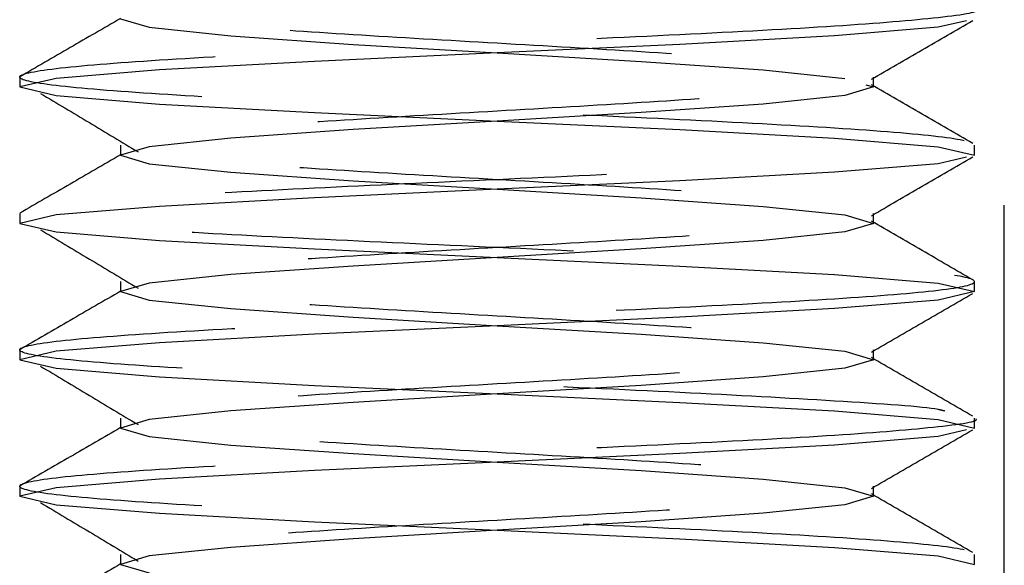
# Model space of a CAD drawing. Header units: inches. Extents: x 1907 to 2452, y -210 to -54.
# Tile 717 of 1056: x 2144.599 to 2144.857, y -176.876 to -176.733. Entities that reach past the tile are written whole.
import ezdxf

# ---------------------------------------------------------------- set-up
doc = ezdxf.new("R2010")
doc.units = ezdxf.units.IN
doc.header["$LTSCALE"] = 0.5
doc.header["$MEASUREMENT"] = 0
doc.linetypes.add('HIDDEN', pattern=[0.22499999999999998, 0.15, -0.075])
doc.layers.add('SID-M-H', color=4, linetype='HIDDEN')

msp = doc.modelspace()

# ---------------------------------------------------------------- linework, layer by layer
at = {"layer": 'SID-M-H'}
for p, q in [((2144.856872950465, -177.081832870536), (2144.856872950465, -176.211832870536)), ((2144.625479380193, -176.7330084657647), (2144.632983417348, -176.7352406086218)), ((2144.632983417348, -176.7352406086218), (2144.654353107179, -176.7374727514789)), ((2144.839545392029, -176.7352406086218), (2144.812448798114, -176.7374727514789)), ((2144.846930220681, -176.7335081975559), (2144.839545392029, -176.7352406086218)), ((2144.654353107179, -176.7374727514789), (2144.686335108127, -176.7397048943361)), ((2144.812448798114, -176.7374727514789), (2144.771895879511, -176.7397048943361)), ((2144.686335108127, -176.7397048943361), (2144.724060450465, -176.7419370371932)), ((2144.771895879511, -176.7397048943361), (2144.724060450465, -176.7419370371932)), ((2144.724060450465, -176.7419370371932), (2144.676225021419, -176.7441691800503)), ((2144.724060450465, -176.7419370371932), (2144.761785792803, -176.7441691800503)), ((2144.676225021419, -176.7441691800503), (2144.635672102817, -176.7464013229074)), ((2144.761785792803, -176.7441691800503), (2144.793767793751, -176.7464013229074)), ((2144.599060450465, -176.748261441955), (2144.599060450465, -176.7508656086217)), ((2144.608575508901, -176.7486334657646), (2144.599060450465, -176.7508656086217)), ((2144.635672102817, -176.7464013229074), (2144.608575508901, -176.7486334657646)), ((2144.793767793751, -176.7464013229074), (2144.815137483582, -176.7486334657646)), ((2144.815137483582, -176.7486334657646), (2144.815137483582, -176.7486334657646)), ((2144.822641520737, -176.7508656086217), (2144.822641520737, -176.748261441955)), ((2144.599060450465, -176.7508656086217), (2144.608575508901, -176.7530977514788)), ((2144.822641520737, -176.7508656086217), (2144.815137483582, -176.7530977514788)), ((2144.820629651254, -176.7502671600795), (2144.822641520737, -176.7508656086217)), ((2144.608575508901, -176.7530977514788), (2144.635672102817, -176.7553298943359)), ((2144.815137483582, -176.7530977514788), (2144.793767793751, -176.7553298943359)), ((2144.635672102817, -176.7553298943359), (2144.676225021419, -176.7575620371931)), ((2144.793767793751, -176.7553298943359), (2144.761785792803, -176.7575620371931)), ((2144.676225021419, -176.7575620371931), (2144.724060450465, -176.7597941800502)), ((2144.761785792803, -176.7575620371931), (2144.724060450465, -176.7597941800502)), ((2144.724060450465, -176.7597941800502), (2144.686335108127, -176.7620263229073)), ((2144.724060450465, -176.7597941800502), (2144.771895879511, -176.7620263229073)), ((2144.686335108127, -176.7620263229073), (2144.654353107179, -176.7642584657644)), ((2144.771895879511, -176.7620263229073), (2144.812448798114, -176.7642584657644)), ((2144.625479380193, -176.766118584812), (2144.625479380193, -176.7687227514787)), ((2144.632983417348, -176.7664906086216), (2144.625479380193, -176.7687227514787)), ((2144.654353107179, -176.7642584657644), (2144.632983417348, -176.7664906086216)), ((2144.812448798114, -176.7642584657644), (2144.839545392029, -176.7664906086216)), ((2144.839545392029, -176.7664906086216), (2144.849060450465, -176.7687227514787)), ((2144.849060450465, -176.7687227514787), (2144.849060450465, -176.766118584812)), ((2144.625479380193, -176.7687227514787), (2144.632983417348, -176.7709548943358)), ((2144.846930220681, -176.7692224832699), (2144.839545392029, -176.7709548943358)), ((2144.849060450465, -176.7687227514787), (2144.849060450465, -176.7687227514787)), ((2144.632983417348, -176.7709548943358), (2144.654353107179, -176.7731870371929)), ((2144.839545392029, -176.7709548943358), (2144.812448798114, -176.7731870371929)), ((2144.654353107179, -176.7731870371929), (2144.686335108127, -176.7754191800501)), ((2144.812448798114, -176.7731870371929), (2144.771895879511, -176.7754191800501)), ((2144.686335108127, -176.7754191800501), (2144.724060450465, -176.7776513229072)), ((2144.771895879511, -176.7754191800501), (2144.724060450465, -176.7776513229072)), ((2144.724060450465, -176.7776513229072), (2144.67622502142, -176.7798834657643)), ((2144.724060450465, -176.7776513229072), (2144.761785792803, -176.7798834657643)), ((2144.635672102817, -176.7821156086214), (2144.608575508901, -176.7843477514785)), ((2144.67622502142, -176.7798834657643), (2144.635672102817, -176.7821156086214)), ((2144.761785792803, -176.7798834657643), (2144.793767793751, -176.7821156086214)), ((2144.793767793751, -176.7821156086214), (2144.815137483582, -176.7843477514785)), ((2144.599060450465, -176.783975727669), (2144.599060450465, -176.7865798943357)), ((2144.608575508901, -176.7843477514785), (2144.599060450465, -176.7865798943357)), ((2144.815137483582, -176.7843477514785), (2144.822641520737, -176.7865798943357)), ((2144.822641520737, -176.7865798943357), (2144.822641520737, -176.783975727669)), ((2144.599060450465, -176.7865798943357), (2144.608575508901, -176.7888120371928)), ((2144.822641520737, -176.7865798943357), (2144.815137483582, -176.7888120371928)), ((2144.608575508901, -176.7888120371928), (2144.635672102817, -176.7910441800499)), ((2144.815137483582, -176.7888120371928), (2144.793767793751, -176.7910441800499)), ((2144.635672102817, -176.7910441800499), (2144.67622502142, -176.793276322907)), ((2144.793767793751, -176.7910441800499), (2144.761785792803, -176.793276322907)), ((2144.67622502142, -176.793276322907), (2144.724060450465, -176.7955084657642)), ((2144.761785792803, -176.793276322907), (2144.724060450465, -176.7955084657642)), ((2144.724060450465, -176.7955084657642), (2144.686335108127, -176.7977406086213)), ((2144.724060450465, -176.7955084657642), (2144.771895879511, -176.7977406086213)), ((2144.654353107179, -176.7999727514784), (2144.632983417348, -176.8022048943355)), ((2144.686335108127, -176.7977406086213), (2144.654353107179, -176.7999727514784)), ((2144.771895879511, -176.7977406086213), (2144.812448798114, -176.7999727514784)), ((2144.812448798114, -176.7999727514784), (2144.839545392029, -176.8022048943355)), ((2144.625479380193, -176.801832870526), (2144.625479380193, -176.8044370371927)), ((2144.632983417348, -176.8022048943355), (2144.625479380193, -176.8044370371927)), ((2144.839545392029, -176.8022048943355), (2144.849060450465, -176.8044370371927)), ((2144.849060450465, -176.8044370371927), (2144.849060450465, -176.801832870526)), ((2144.625479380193, -176.8044370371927), (2144.632983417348, -176.8066691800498)), ((2144.849060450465, -176.8044370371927), (2144.839545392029, -176.8066691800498)), ((2144.632983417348, -176.8066691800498), (2144.654353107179, -176.8089013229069)), ((2144.839545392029, -176.8066691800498), (2144.812448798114, -176.8089013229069)), ((2144.654353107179, -176.8089013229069), (2144.686335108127, -176.811133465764)), ((2144.812448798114, -176.8089013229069), (2144.771895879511, -176.811133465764)), ((2144.686335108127, -176.811133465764), (2144.724060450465, -176.8133656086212)), ((2144.771895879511, -176.811133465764), (2144.724060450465, -176.8133656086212)), ((2144.67622502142, -176.8155977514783), (2144.635672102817, -176.8178298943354)), ((2144.724060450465, -176.8133656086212), (2144.67622502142, -176.8155977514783)), ((2144.724060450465, -176.8133656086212), (2144.761785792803, -176.8155977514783)), ((2144.761785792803, -176.8155977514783), (2144.793767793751, -176.8178298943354)), ((2144.635672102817, -176.8178298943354), (2144.608575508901, -176.8200620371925)), ((2144.793767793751, -176.8178298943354), (2144.815137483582, -176.8200620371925)), ((2144.599060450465, -176.819690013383), (2144.599060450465, -176.8222941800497)), ((2144.608575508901, -176.8200620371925), (2144.599060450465, -176.8222941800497)), ((2144.815137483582, -176.8200620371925), (2144.822641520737, -176.8222941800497)), ((2144.822641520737, -176.8222941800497), (2144.822641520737, -176.819690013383)), ((2144.599060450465, -176.8222941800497), (2144.608575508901, -176.8245263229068)), ((2144.822641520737, -176.8222941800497), (2144.815137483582, -176.8245263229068)), ((2144.608575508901, -176.8245263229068), (2144.635672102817, -176.8267584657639)), ((2144.815137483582, -176.8245263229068), (2144.793767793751, -176.8267584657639)), ((2144.635672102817, -176.8267584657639), (2144.676225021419, -176.8289906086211)), ((2144.793767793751, -176.8267584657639), (2144.761785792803, -176.828990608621)), ((2144.676225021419, -176.8289906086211), (2144.724060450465, -176.8312227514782)), ((2144.761785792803, -176.828990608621), (2144.724060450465, -176.8312227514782)), ((2144.686335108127, -176.8334548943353), (2144.654353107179, -176.8356870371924)), ((2144.724060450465, -176.8312227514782), (2144.686335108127, -176.8334548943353)), ((2144.724060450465, -176.8312227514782), (2144.771895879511, -176.8334548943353)), ((2144.771895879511, -176.8334548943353), (2144.812448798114, -176.8356870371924)), ((2144.654353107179, -176.8356870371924), (2144.632983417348, -176.8379191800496)), ((2144.812448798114, -176.8356870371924), (2144.839545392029, -176.8379191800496)), ((2144.625479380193, -176.83754715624), (2144.625479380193, -176.8401513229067)), ((2144.632983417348, -176.8379191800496), (2144.625479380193, -176.8401513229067)), ((2144.839545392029, -176.8379191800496), (2144.849060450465, -176.8401513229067)), ((2144.849060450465, -176.8401513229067), (2144.849060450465, -176.83754715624)), ((2144.625479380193, -176.8401513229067), (2144.632983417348, -176.8423834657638)), ((2144.846930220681, -176.8406510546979), (2144.839545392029, -176.8423834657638)), ((2144.849060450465, -176.8401513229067), (2144.849060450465, -176.8401513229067)), ((2144.632983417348, -176.8423834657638), (2144.654353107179, -176.8446156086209)), ((2144.839545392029, -176.8423834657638), (2144.812448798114, -176.8446156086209)), ((2144.654353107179, -176.8446156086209), (2144.686335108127, -176.8468477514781)), ((2144.812448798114, -176.8446156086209), (2144.771895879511, -176.8468477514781)), ((2144.724060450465, -176.8490798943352), (2144.676225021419, -176.8513120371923)), ((2144.686335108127, -176.8468477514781), (2144.724060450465, -176.8490798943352)), ((2144.771895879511, -176.8468477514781), (2144.724060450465, -176.8490798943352)), ((2144.724060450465, -176.8490798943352), (2144.761785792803, -176.8513120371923)), ((2144.676225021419, -176.8513120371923), (2144.635672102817, -176.8535441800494)), ((2144.761785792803, -176.8513120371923), (2144.793767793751, -176.8535441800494)), ((2144.635672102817, -176.8535441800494), (2144.608575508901, -176.8557763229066)), ((2144.793767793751, -176.8535441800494), (2144.815137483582, -176.8557763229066)), ((2144.599060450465, -176.855404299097), (2144.599060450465, -176.8580084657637)), ((2144.608575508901, -176.8557763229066), (2144.599060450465, -176.8580084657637)), ((2144.815137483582, -176.8557763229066), (2144.822641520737, -176.8580084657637)), ((2144.822641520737, -176.8580084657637), (2144.822641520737, -176.855404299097)), ((2144.599060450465, -176.8580084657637), (2144.608575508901, -176.8602406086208)), ((2144.822641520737, -176.8580084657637), (2144.815137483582, -176.8602406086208)), ((2144.608575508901, -176.8602406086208), (2144.635672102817, -176.8624727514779)), ((2144.815137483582, -176.8602406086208), (2144.793767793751, -176.8624727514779)), ((2144.635672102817, -176.8624727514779), (2144.676225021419, -176.8647048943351)), ((2144.793767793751, -176.8624727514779), (2144.761785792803, -176.8647048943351)), ((2144.676225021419, -176.8647048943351), (2144.724060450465, -176.8669370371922)), ((2144.724060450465, -176.8669370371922), (2144.686335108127, -176.8691691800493)), ((2144.761785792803, -176.8647048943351), (2144.724060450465, -176.8669370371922)), ((2144.724060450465, -176.8669370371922), (2144.771895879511, -176.8691691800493)), ((2144.686335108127, -176.8691691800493), (2144.654353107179, -176.8714013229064)), ((2144.771895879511, -176.8691691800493), (2144.812448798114, -176.8714013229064)), ((2144.654353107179, -176.8714013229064), (2144.632983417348, -176.8736334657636)), ((2144.812448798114, -176.8714013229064), (2144.839545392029, -176.8736334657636)), ((2144.625479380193, -176.873261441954), (2144.625479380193, -176.8758656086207)), ((2144.632983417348, -176.8736334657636), (2144.625479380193, -176.8758656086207)), ((2144.839545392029, -176.8736334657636), (2144.849060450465, -176.8758656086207)), ((2144.849060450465, -176.8758656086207), (2144.849060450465, -176.873261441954)), ((2144.625479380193, -176.8758656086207), (2144.632983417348, -176.8780977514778)), ((2144.849060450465, -176.8758656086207), (2144.849060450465, -176.8758656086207))]:
    msp.add_line(p, q, dxfattribs=at)
for points, knots in [([(2144.631336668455, -176.1964323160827), (2144.631801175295, -176.1965955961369), (2144.634382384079, -176.19750292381), (2144.653311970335, -176.1991542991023), (2144.685145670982, -176.2013864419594), (2144.7241159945, -176.2036185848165), (2144.762753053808, -176.2058507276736), (2144.795586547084, -176.2080828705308), (2144.81750752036, -176.2103150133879), (2144.825208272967, -176.212547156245), (2144.817508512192, -176.2147792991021), (2144.795582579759, -176.2170114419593), (2144.76276793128, -176.2192435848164), (2144.724060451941, -176.2214757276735), (2144.685352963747, -176.2237078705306), (2144.652538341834, -176.2259400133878), (2144.630612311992, -176.2281721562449), (2144.622912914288, -176.230404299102), (2144.630612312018, -176.2326364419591), (2144.652538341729, -176.2348685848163), (2144.685352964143, -176.2371007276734), (2144.724060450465, -176.2393328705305), (2144.762767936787, -176.2415650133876), (2144.795582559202, -176.2437971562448), (2144.81750858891, -176.2460292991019), (2144.82520798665, -176.248261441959), (2144.81750858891, -176.2504935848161), (2144.795582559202, -176.2527257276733), (2144.762767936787, -176.2549578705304), (2144.724060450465, -176.2571900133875), (2144.685352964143, -176.2594221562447), (2144.652538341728, -176.2616542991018), (2144.63061231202, -176.2638864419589), (2144.62291291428, -176.266118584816), (2144.63061231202, -176.2683507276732), (2144.652538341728, -176.2705828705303), (2144.685352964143, -176.2728150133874), (2144.724060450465, -176.2750471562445), (2144.762767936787, -176.2772792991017), (2144.795582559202, -176.2795114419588), (2144.81750858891, -176.2817435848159), (2144.82520798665, -176.283975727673), (2144.81750858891, -176.2862078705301), (2144.795582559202, -176.2884400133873), (2144.762767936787, -176.2906721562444), (2144.724060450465, -176.2929042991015), (2144.685352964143, -176.2951364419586), (2144.652538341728, -176.2973685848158), (2144.63061231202, -176.2996007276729), (2144.62291291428, -176.30183287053), (2144.63061231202, -176.3040650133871), (2144.652538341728, -176.3062971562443), (2144.685352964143, -176.3085292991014), (2144.724060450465, -176.3107614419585), (2144.762767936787, -176.3129935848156), (2144.795582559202, -176.3152257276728), (2144.81750858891, -176.3174578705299), (2144.82520798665, -176.319690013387), (2144.81750858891, -176.3219221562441), (2144.795582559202, -176.3241542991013), (2144.762767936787, -176.3263864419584), (2144.724060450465, -176.3286185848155), (2144.685352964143, -176.3308507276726), (2144.652538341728, -176.3330828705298), (2144.63061231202, -176.3353150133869), (2144.62291291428, -176.337547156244), (2144.63061231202, -176.3397792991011), (2144.652538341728, -176.3420114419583), (2144.685352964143, -176.3442435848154), (2144.724060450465, -176.3464757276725), (2144.762767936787, -176.3487078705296), (2144.795582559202, -176.3509400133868), (2144.81750858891, -176.3531721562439), (2144.82520798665, -176.355404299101), (2144.81750858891, -176.3576364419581), (2144.795582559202, -176.3598685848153), (2144.762767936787, -176.3621007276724), (2144.724060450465, -176.3643328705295), (2144.685352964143, -176.3665650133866), (2144.652538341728, -176.3687971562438), (2144.63061231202, -176.3710292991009), (2144.62291291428, -176.373261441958), (2144.63061231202, -176.3754935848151), (2144.652538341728, -176.3777257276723), (2144.685352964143, -176.3799578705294), (2144.724060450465, -176.3821900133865), (2144.762767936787, -176.3844221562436), (2144.795582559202, -176.3866542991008), (2144.81750858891, -176.3888864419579), (2144.82520798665, -176.391118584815), (2144.81750858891, -176.3933507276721), (2144.795582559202, -176.3955828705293), (2144.762767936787, -176.3978150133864), (2144.724060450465, -176.4000471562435), (2144.685352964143, -176.4022792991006), (2144.652538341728, -176.4045114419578), (2144.63061231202, -176.4067435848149), (2144.62291291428, -176.408975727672), (2144.63061231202, -176.4112078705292), (2144.652538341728, -176.4134400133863), (2144.685352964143, -176.4156721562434), (2144.724060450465, -176.4179042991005), (2144.762767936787, -176.4201364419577), (2144.795582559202, -176.4223685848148), (2144.81750858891, -176.4246007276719), (2144.82520798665, -176.426832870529), (2144.81750858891, -176.4290650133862), (2144.795582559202, -176.4312971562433), (2144.762767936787, -176.4335292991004), (2144.724060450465, -176.4357614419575), (2144.685352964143, -176.4379935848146), (2144.652538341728, -176.4402257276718), (2144.63061231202, -176.4424578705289), (2144.62291291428, -176.444690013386), (2144.63061231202, -176.4469221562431), (2144.652538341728, -176.4491542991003), (2144.685352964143, -176.4513864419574), (2144.724060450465, -176.4536185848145), (2144.762767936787, -176.4558507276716), (2144.795582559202, -176.4580828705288), (2144.81750858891, -176.4603150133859), (2144.82520798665, -176.462547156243), (2144.81750858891, -176.4647792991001), (2144.795582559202, -176.4670114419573), (2144.762767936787, -176.4692435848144), (2144.724060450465, -176.4714757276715), (2144.685352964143, -176.4737078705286), (2144.652538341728, -176.4759400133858), (2144.63061231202, -176.4781721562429), (2144.62291291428, -176.4804042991), (2144.63061231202, -176.4826364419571), (2144.652538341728, -176.4848685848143), (2144.685352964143, -176.4871007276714), (2144.724060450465, -176.4893328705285), (2144.762767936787, -176.4915650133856), (2144.795582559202, -176.4937971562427), (2144.81750858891, -176.4960292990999), (2144.82520798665, -176.498261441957), (2144.81750858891, -176.5004935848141), (2144.795582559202, -176.5027257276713), (2144.762767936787, -176.5049578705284), (2144.724060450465, -176.5071900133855), (2144.685352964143, -176.5094221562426), (2144.652538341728, -176.5116542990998), (2144.63061231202, -176.5138864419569), (2144.62291291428, -176.516118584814), (2144.63061231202, -176.5183507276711), (2144.652538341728, -176.5205828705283), (2144.685352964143, -176.5228150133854), (2144.724060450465, -176.5250471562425), (2144.762767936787, -176.5272792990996), (2144.795582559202, -176.5295114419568), (2144.81750858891, -176.5317435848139), (2144.82520798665, -176.533975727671), (2144.81750858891, -176.5362078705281), (2144.795582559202, -176.5384400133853), (2144.762767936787, -176.5406721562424), (2144.724060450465, -176.5429042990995), (2144.685352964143, -176.5451364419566), (2144.652538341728, -176.5473685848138), (2144.63061231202, -176.5496007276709), (2144.62291291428, -176.551832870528), (2144.63061231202, -176.5540650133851), (2144.652538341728, -176.5562971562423), (2144.685352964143, -176.5585292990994), (2144.724060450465, -176.5607614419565), (2144.762767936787, -176.5629935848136), (2144.795582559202, -176.5652257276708), (2144.81750858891, -176.5674578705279), (2144.82520798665, -176.569690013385), (2144.81750858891, -176.5719221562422), (2144.795582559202, -176.5741542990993), (2144.762767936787, -176.5763864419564), (2144.724060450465, -176.5786185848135), (2144.685352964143, -176.5808507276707), (2144.652538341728, -176.5830828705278), (2144.63061231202, -176.5853150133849), (2144.62291291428, -176.587547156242), (2144.63061231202, -176.5897792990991), (2144.652538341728, -176.5920114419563), (2144.685352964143, -176.5942435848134), (2144.724060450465, -176.5964757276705), (2144.762767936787, -176.5987078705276), (2144.795582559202, -176.6009400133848), (2144.81750858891, -176.6031721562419), (2144.82520798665, -176.605404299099), (2144.81750858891, -176.6076364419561), (2144.795582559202, -176.6098685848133), (2144.762767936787, -176.6121007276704), (2144.724060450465, -176.6143328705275), (2144.685352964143, -176.6165650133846), (2144.652538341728, -176.6187971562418), (2144.63061231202, -176.6210292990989), (2144.62291291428, -176.623261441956), (2144.63061231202, -176.6254935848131), (2144.652538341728, -176.6277257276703), (2144.685352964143, -176.6299578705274), (2144.724060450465, -176.6321900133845), (2144.762767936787, -176.6344221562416), (2144.795582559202, -176.6366542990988), (2144.81750858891, -176.6388864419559), (2144.82520798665, -176.641118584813), (2144.81750858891, -176.6433507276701), (2144.795582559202, -176.6455828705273), (2144.762767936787, -176.6478150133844), (2144.724060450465, -176.6500471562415), (2144.685352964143, -176.6522792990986), (2144.652538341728, -176.6545114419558), (2144.63061231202, -176.6567435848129), (2144.62291291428, -176.65897572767), (2144.63061231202, -176.6612078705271), (2144.652538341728, -176.6634400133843), (2144.685352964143, -176.6656721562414), (2144.724060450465, -176.6679042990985), (2144.762767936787, -176.6701364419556), (2144.795582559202, -176.6723685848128), (2144.81750858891, -176.6746007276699), (2144.82520798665, -176.676832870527), (2144.81750858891, -176.6790650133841), (2144.795582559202, -176.6812971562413), (2144.762767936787, -176.6835292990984), (2144.724060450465, -176.6857614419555), (2144.685352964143, -176.6879935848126), (2144.652538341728, -176.6902257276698), (2144.63061231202, -176.6924578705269), (2144.62291291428, -176.694690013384), (2144.63061231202, -176.6969221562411), (2144.652538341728, -176.6991542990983), (2144.685352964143, -176.7013864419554), (2144.724060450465, -176.7036185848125), (2144.762767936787, -176.7058507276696), (2144.795582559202, -176.7080828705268), (2144.81750858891, -176.7103150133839), (2144.82520798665, -176.712547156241), (2144.81750858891, -176.7147792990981), (2144.795582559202, -176.7170114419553), (2144.762767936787, -176.7192435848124), (2144.724060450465, -176.7214757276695), (2144.685352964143, -176.7237078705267), (2144.652538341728, -176.7259400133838), (2144.63061231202, -176.7281721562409), (2144.62291291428, -176.730404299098), (2144.63061231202, -176.7326364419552), (2144.652538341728, -176.7348685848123), (2144.685352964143, -176.7371007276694), (2144.724060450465, -176.7393328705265), (2144.762767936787, -176.7415650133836), (2144.795582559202, -176.7437971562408), (2144.81750858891, -176.7460292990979), (2144.82520798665, -176.748261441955), (2144.81750858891, -176.7504935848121), (2144.795582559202, -176.7527257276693), (2144.762767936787, -176.7549578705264), (2144.724060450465, -176.7571900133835), (2144.685352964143, -176.7594221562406), (2144.652538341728, -176.7616542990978), (2144.63061231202, -176.7638864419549), (2144.62291291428, -176.766118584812), (2144.63061231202, -176.7683507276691), (2144.652538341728, -176.7705828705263), (2144.685352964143, -176.7728150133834), (2144.724060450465, -176.7750471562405), (2144.762767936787, -176.7772792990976), (2144.795582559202, -176.7795114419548), (2144.81750858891, -176.7817435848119), (2144.82520798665, -176.783975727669), (2144.81750858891, -176.7862078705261), (2144.795582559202, -176.7884400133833), (2144.762767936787, -176.7906721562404), (2144.724060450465, -176.7929042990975), (2144.685352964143, -176.7951364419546), (2144.652538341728, -176.7973685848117), (2144.63061231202, -176.7996007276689), (2144.62291291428, -176.801832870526), (2144.63061231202, -176.8040650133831), (2144.652538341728, -176.8062971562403), (2144.685352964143, -176.8085292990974), (2144.724060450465, -176.8107614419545), (2144.762767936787, -176.8129935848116), (2144.795582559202, -176.8152257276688), (2144.81750858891, -176.8174578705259), (2144.82520798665, -176.819690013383), (2144.81750858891, -176.8219221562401), (2144.795582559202, -176.8241542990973), (2144.762767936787, -176.8263864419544), (2144.724060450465, -176.8286185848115), (2144.685352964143, -176.8308507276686), (2144.652538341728, -176.8330828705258), (2144.63061231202, -176.8353150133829), (2144.62291291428, -176.83754715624), (2144.63061231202, -176.8397792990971), (2144.652538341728, -176.8420114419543), (2144.685352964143, -176.8442435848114), (2144.724060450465, -176.8464757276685), (2144.762767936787, -176.8487078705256), (2144.795582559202, -176.8509400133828), (2144.81750858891, -176.8531721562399), (2144.82520798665, -176.855404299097), (2144.81750858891, -176.8576364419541), (2144.795582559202, -176.8598685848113), (2144.762767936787, -176.8621007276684), (2144.724060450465, -176.8643328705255), (2144.685352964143, -176.8665650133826), (2144.652538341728, -176.8687971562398), (2144.63061231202, -176.8710292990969), (2144.62291291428, -176.873261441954), (2144.63061231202, -176.8754935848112), (2144.652538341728, -176.8777257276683), (2144.685352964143, -176.8799578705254), (2144.724060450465, -176.8821900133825), (2144.762767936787, -176.8844221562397), (2144.795582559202, -176.8866542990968), (2144.81750858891, -176.8888864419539), (2144.82520798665, -176.891118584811), (2144.81750858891, -176.8933507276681), (2144.795582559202, -176.8955828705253), (2144.762767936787, -176.8978150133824), (2144.724060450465, -176.9000471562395), (2144.685352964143, -176.9022792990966), (2144.652538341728, -176.9045114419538), (2144.63061231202, -176.9067435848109), (2144.62291291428, -176.908975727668), (2144.63061231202, -176.9112078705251), (2144.652538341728, -176.9134400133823), (2144.685352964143, -176.9156721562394), (2144.724060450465, -176.9179042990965), (2144.762767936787, -176.9201364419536), (2144.795582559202, -176.9223685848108), (2144.81750858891, -176.9246007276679), (2144.82520798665, -176.926832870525), (2144.81750858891, -176.9290650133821), (2144.795582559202, -176.9312971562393), (2144.762767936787, -176.9335292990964), (2144.724060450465, -176.9357614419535), (2144.685352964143, -176.9379935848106), (2144.652538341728, -176.9402257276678), (2144.63061231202, -176.9424578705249), (2144.62291291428, -176.944690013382), (2144.63061231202, -176.9469221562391), (2144.652538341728, -176.9491542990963), (2144.685352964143, -176.9513864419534), (2144.724060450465, -176.9536185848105), (2144.762767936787, -176.9558507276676), (2144.795582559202, -176.9580828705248), (2144.81750858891, -176.9603150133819), (2144.82520798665, -176.962547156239), (2144.81750858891, -176.9647792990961), (2144.795582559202, -176.9670114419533), (2144.762767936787, -176.9692435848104), (2144.724060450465, -176.9714757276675), (2144.685352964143, -176.9737078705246), (2144.652538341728, -176.9759400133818), (2144.63061231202, -176.9781721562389), (2144.62291291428, -176.980404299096), (2144.63061231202, -176.9826364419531), (2144.652538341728, -176.9848685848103), (2144.685352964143, -176.9871007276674), (2144.724060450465, -176.9893328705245), (2144.762767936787, -176.9915650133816), (2144.795582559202, -176.9937971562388), (2144.81750858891, -176.9960292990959), (2144.82520798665, -176.998261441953), (2144.81750858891, -177.0004935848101), (2144.795582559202, -177.0027257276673), (2144.762767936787, -177.0049578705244), (2144.724060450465, -177.0071900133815), (2144.685352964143, -177.0094221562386), (2144.652538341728, -177.0116542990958), (2144.63061231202, -177.0138864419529), (2144.62291291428, -177.01611858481), (2144.63061231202, -177.0183507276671), (2144.652538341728, -177.0205828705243), (2144.685352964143, -177.0228150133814), (2144.724060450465, -177.0250471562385), (2144.762767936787, -177.0272792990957), (2144.795582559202, -177.0295114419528), (2144.81750858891, -177.0317435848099), (2144.82520798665, -177.033975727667), (2144.81750858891, -177.0362078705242), (2144.795582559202, -177.0384400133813), (2144.762767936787, -177.0406721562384), (2144.724060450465, -177.0429042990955), (2144.685352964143, -177.0451364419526), (2144.652538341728, -177.0473685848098), (2144.63061231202, -177.0496007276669), (2144.62291291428, -177.051832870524), (2144.63061231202, -177.0540650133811), (2144.652538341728, -177.0562971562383), (2144.685352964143, -177.0585292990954), (2144.724060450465, -177.0607614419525), (2144.762767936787, -177.0629935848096), (2144.795582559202, -177.0652257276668), (2144.81750858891, -177.0674578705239), (2144.82520798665, -177.069690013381), (2144.81750858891, -177.0719221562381), (2144.795582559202, -177.0741542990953), (2144.762767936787, -177.0763864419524), (2144.724060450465, -177.0786185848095), (2144.685352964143, -177.0808507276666), (2144.652538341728, -177.0830828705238), (2144.63061231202, -177.0853150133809), (2144.62291291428, -177.087547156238), (2144.63061231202, -177.0897792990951), (2144.652538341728, -177.0920114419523), (2144.685352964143, -177.0942435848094), (2144.724060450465, -177.0964757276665), (2144.762767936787, -177.0987078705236), (2144.795582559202, -177.1009400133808), (2144.81750858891, -177.1031721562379), (2144.82520798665, -177.105404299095), (2144.81750858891, -177.1076364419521), (2144.795582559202, -177.1098685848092), (2144.762767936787, -177.1121007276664), (2144.724060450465, -177.1143328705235), (2144.685352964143, -177.1165650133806), (2144.652538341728, -177.1187971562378), (2144.63061231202, -177.1210292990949), (2144.62291291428, -177.123261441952), (2144.63061231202, -177.1254935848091), (2144.652538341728, -177.1277257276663), (2144.685352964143, -177.1299578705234), (2144.724060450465, -177.1321900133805), (2144.762767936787, -177.1344221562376), (2144.795582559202, -177.1366542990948), (2144.81750858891, -177.1388864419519), (2144.82520798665, -177.141118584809), (2144.81750858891, -177.1433507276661), (2144.795582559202, -177.1455828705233), (2144.762767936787, -177.1478150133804), (2144.724060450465, -177.1500471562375), (2144.685352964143, -177.1522792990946), (2144.652538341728, -177.1545114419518), (2144.63061231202, -177.1567435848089), (2144.62291291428, -177.158975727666), (2144.63061231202, -177.1612078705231), (2144.652538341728, -177.1634400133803), (2144.685352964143, -177.1656721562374), (2144.724060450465, -177.1679042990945), (2144.762767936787, -177.1701364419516), (2144.795582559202, -177.1723685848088), (2144.81750858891, -177.1746007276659), (2144.82520798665, -177.176832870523), (2144.81750858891, -177.1790650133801), (2144.795582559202, -177.1812971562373), (2144.762767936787, -177.1835292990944), (2144.724060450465, -177.1857614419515), (2144.685352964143, -177.1879935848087), (2144.652538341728, -177.1902257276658), (2144.63061231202, -177.1924578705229), (2144.62291291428, -177.19469001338), (2144.63061231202, -177.1969221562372), (2144.652538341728, -177.1991542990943), (2144.685352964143, -177.2013864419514), (2144.724060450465, -177.2036185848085), (2144.762767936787, -177.2058507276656), (2144.795582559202, -177.2080828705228), (2144.81750858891, -177.2103150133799), (2144.82520798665, -177.212547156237), (2144.81750858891, -177.2147792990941), (2144.795582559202, -177.2170114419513), (2144.762767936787, -177.2192435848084), (2144.724060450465, -177.2214757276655), (2144.685352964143, -177.2237078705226), (2144.652538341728, -177.2259400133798), (2144.63061231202, -177.2281721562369), (2144.62291291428, -177.230404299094), (2144.63061231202, -177.2326364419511), (2144.652538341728, -177.2348685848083), (2144.685352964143, -177.2371007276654), (2144.724060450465, -177.2393328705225), (2144.762767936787, -177.2415650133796), (2144.795582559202, -177.2437971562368), (2144.81750858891, -177.2460292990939), (2144.82520798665, -177.248261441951), (2144.81750858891, -177.2504935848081), (2144.795582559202, -177.2527257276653), (2144.762767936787, -177.2549578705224), (2144.724060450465, -177.2571900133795), (2144.685352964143, -177.2594221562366), (2144.652538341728, -177.2616542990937), (2144.63061231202, -177.2638864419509), (2144.62291291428, -177.266118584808), (2144.63061231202, -177.2683507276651), (2144.652538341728, -177.2705828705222), (2144.685352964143, -177.2728150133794), (2144.724060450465, -177.2750471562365), (2144.762767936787, -177.2772792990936), (2144.795582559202, -177.2795114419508), (2144.81750858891, -177.2817435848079), (2144.82520798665, -177.283975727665), (2144.81750858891, -177.2862078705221), (2144.795582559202, -177.2884400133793), (2144.762767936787, -177.2906721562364), (2144.724060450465, -177.2929042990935), (2144.685352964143, -177.2951364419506), (2144.652538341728, -177.2973685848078), (2144.63061231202, -177.2996007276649), (2144.62291291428, -177.301832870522), (2144.63061231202, -177.3040650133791), (2144.652538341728, -177.3062971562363), (2144.685352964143, -177.3085292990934), (2144.724060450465, -177.3107614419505), (2144.762767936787, -177.3129935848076), (2144.795582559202, -177.3152257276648), (2144.81750858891, -177.3174578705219), (2144.82520798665, -177.319690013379), (2144.81750858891, -177.3219221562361), (2144.795582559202, -177.3241542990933), (2144.762767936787, -177.3263864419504), (2144.724060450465, -177.3286185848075), (2144.685352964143, -177.3308507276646), (2144.652538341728, -177.3330828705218), (2144.63061231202, -177.3353150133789), (2144.62291291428, -177.337547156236), (2144.63061231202, -177.3397792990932), (2144.652538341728, -177.3420114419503), (2144.685352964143, -177.3442435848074), (2144.724060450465, -177.3464757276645), (2144.762767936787, -177.3487078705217), (2144.795582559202, -177.3509400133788), (2144.81750858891, -177.3531721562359), (2144.82520798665, -177.355404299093), (2144.81750858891, -177.3576364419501), (2144.795582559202, -177.3598685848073), (2144.762767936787, -177.3621007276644), (2144.724060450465, -177.3643328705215), (2144.685352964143, -177.3665650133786), (2144.652538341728, -177.3687971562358), (2144.63061231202, -177.3710292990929), (2144.62291291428, -177.37326144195), (2144.63061231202, -177.3754935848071), (2144.652538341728, -177.3777257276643), (2144.685352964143, -177.3799578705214), (2144.724060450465, -177.3821900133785), (2144.762767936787, -177.3844221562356), (2144.795582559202, -177.3866542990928), (2144.81750858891, -177.3888864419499), (2144.82520798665, -177.391118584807), (2144.81750858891, -177.3933507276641), (2144.795582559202, -177.3955828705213), (2144.762767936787, -177.3978150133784), (2144.724060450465, -177.4000471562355), (2144.685352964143, -177.4022792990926), (2144.652538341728, -177.4045114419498), (2144.63061231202, -177.4067435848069), (2144.62291291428, -177.4089757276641), (2144.63061231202, -177.4112078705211), (2144.652538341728, -177.4134400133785), (2144.685352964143, -177.4156721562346), (2144.724060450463, -177.4179042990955), (2144.762767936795, -177.4201364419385), (2144.795582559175, -177.4223685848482), (2144.817508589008, -177.4246007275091), (2144.825207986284, -177.4268328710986), (2144.817508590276, -177.4290650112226), (2144.795582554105, -177.4312971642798), (2144.762767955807, -177.4335292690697), (2144.724060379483, -177.4357615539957), (2144.685353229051, -177.4379931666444), (2144.652537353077, -177.4402272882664), (2144.630616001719, -177.4424520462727), (2144.622899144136, -177.4447117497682), (2144.630663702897, -177.4468410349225), (2144.652346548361, -177.4494570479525), (2144.686068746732, -177.450256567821), (2144.721389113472, -177.45783533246), (2144.771732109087, -177.4404605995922), (2144.758533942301, -177.5189446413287), (2144.793572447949, -177.4430096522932), (2144.817564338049, -177.4639327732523), (2144.825193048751, -177.461577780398), (2144.817512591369, -177.465039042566), (2144.795581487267, -177.4669418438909), (2144.762768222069, -177.4692622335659), (2144.724060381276, -177.4714707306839), (2144.68535295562, -177.4737092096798), (2144.65253844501, -177.475939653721), (2144.630611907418, -177.478172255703), (2144.622914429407, -177.4804042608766), (2144.630606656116, -177.4826364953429), (2144.652559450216, -177.4848684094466), (2144.685274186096, -177.4871013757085), (2144.725855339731, -177.4894160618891), (2144.752094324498, -177.4909985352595), (2144.765928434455, -177.491832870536)], [0, 0, 0, 0, 0.0003773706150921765, 0.002097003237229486, 0.003816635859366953, 0.005536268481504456, 0.007255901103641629, 0.008975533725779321, 0.01069516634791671, 0.01241479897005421, 0.0141344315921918, 0.0158540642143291, 0.01757369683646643, 0.01929332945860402, 0.02101296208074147, 0.02273259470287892, 0.02445222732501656, 0.02617185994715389, 0.02789149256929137, 0.02961112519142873, 0.03133075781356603, 0.03305039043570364, 0.03477002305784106, 0.03648965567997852, 0.03820928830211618, 0.03992892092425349, 0.04164855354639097, 0.04336818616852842, 0.04508781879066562, 0.04680745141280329, 0.04852708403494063, 0.05024671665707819, 0.05196634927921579, 0.05368598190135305, 0.05540561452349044, 0.05712524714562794, 0.05884487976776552, 0.06056451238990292, 0.06228414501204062, 0.06400377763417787, 0.06572341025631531, 0.06744304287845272, 0.06916267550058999, 0.07088230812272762, 0.07260194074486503, 0.07432157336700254, 0.07604120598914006, 0.07776083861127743, 0.07948047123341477, 0.08120010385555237, 0.08291973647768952, 0.0846393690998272, 0.08635900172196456, 0.0880786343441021, 0.08979826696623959, 0.09151789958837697, 0.0932375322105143, 0.09495716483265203, 0.09667679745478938, 0.09839643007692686, 0.1001160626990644, 0.1018356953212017, 0.1035553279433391, 0.1052749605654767, 0.1069945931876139, 0.1087142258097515, 0.1104338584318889, 0.1121534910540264, 0.113873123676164, 0.1155927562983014, 0.1173123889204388, 0.1190320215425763, 0.1207516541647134, 0.1224712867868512, 0.1241909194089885, 0.1259105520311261, 0.1276301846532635, 0.129349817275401, 0.1310694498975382, 0.1327890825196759, 0.1345087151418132, 0.1362283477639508, 0.1379479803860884, 0.1396676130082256, 0.1413872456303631, 0.1431068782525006, 0.1448265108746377, 0.1465461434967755, 0.148265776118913, 0.1499854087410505, 0.151705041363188, 0.1534246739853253, 0.1551443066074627, 0.1568639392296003, 0.1585835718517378, 0.1603032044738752, 0.1620228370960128, 0.16374246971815, 0.1654621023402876, 0.1671817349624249, 0.1689013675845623, 0.1706210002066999, 0.1723406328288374, 0.1740602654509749, 0.1757798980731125, 0.1774995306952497, 0.1792191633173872, 0.1809387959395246, 0.1826584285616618, 0.1843780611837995, 0.1860976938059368, 0.1878173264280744, 0.1895369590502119, 0.1912565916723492, 0.1929762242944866, 0.1946958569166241, 0.1964154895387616, 0.1981351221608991, 0.1998547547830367, 0.201574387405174, 0.2032940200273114, 0.205013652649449, 0.206733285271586, 0.2084529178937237, 0.2101725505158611, 0.2118921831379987, 0.2136118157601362, 0.2153314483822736, 0.217051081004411, 0.2187707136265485, 0.2204903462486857, 0.2222099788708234, 0.2239296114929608, 0.2256492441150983, 0.2273688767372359, 0.2290885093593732, 0.2308081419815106, 0.2325277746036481, 0.2342474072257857, 0.2359670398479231, 0.2376866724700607, 0.239406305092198, 0.2411259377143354, 0.2428455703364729, 0.2445652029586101, 0.2462848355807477, 0.2480044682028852, 0.2497241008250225, 0.2514437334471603, 0.2531633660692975, 0.2548829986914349, 0.2566026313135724, 0.2583222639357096, 0.2600418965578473, 0.2617615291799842, 0.2634811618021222, 0.2652007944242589, 0.266920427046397, 0.2686400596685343, 0.270359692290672, 0.2720793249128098, 0.2737989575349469, 0.2755185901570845, 0.2772382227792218, 0.2789578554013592, 0.2806774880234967, 0.2823971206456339, 0.2841167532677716, 0.2858363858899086, 0.2875560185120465, 0.2892756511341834, 0.2909952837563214, 0.2927149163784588, 0.2944345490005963, 0.2961541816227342, 0.2978738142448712, 0.2995934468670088, 0.3013130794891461, 0.3030327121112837, 0.304752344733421, 0.3064719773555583, 0.308191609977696, 0.309911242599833, 0.3116308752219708, 0.3133505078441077, 0.3150701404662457, 0.316789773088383, 0.3185094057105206, 0.3202290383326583, 0.3219486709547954, 0.3236683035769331, 0.3253879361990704, 0.327107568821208, 0.3288272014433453, 0.3305468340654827, 0.3322664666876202, 0.3339860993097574, 0.335705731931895, 0.3374253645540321, 0.3391449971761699, 0.3408646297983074, 0.3425842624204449, 0.3443038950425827, 0.3460235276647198, 0.3477431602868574, 0.3494627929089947, 0.3511824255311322, 0.3529020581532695, 0.3546216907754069, 0.3563413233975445, 0.3580609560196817, 0.3597805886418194, 0.3615002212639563, 0.3632198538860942, 0.3649394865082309, 0.3666591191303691, 0.3683787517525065, 0.370098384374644, 0.3718180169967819, 0.3735376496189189, 0.3752572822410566, 0.3769769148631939, 0.3786965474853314, 0.3804161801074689, 0.3821358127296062, 0.3838554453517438, 0.3855750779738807, 0.3872947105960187, 0.3890143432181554, 0.3907339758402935, 0.392453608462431, 0.3941732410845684, 0.3958928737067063, 0.3976125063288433, 0.3993321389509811, 0.4010517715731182, 0.4027714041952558, 0.4044910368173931, 0.4062106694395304, 0.4079303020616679, 0.4096499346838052, 0.4113695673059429, 0.4130891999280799, 0.4148088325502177, 0.4165284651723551, 0.4182480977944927, 0.4199677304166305, 0.4216873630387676, 0.4234069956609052, 0.4251266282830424, 0.42684626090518, 0.4285658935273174, 0.4302855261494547, 0.4320051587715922, 0.4337247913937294, 0.4354444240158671, 0.437164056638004, 0.4388836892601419, 0.4406033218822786, 0.4423229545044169, 0.444042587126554, 0.4457622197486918, 0.4474818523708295, 0.4492014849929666, 0.4509211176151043, 0.4526407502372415, 0.4543603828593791, 0.4560800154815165, 0.4577996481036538, 0.4595192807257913, 0.4612389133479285, 0.4629585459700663, 0.4646781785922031, 0.4663978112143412, 0.4681174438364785, 0.4698370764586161, 0.4715567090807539, 0.4732763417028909, 0.4749959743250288, 0.4767156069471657, 0.4784352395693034, 0.4801548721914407, 0.4818745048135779, 0.4835941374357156, 0.4853137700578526, 0.4870334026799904, 0.4887530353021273, 0.4904726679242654, 0.4921923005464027, 0.4939119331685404, 0.4956315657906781, 0.4973511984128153, 0.4990708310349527, 0.5007904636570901, 0.5025100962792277, 0.504229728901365, 0.5059493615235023, 0.5076689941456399, 0.5093886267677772, 0.5111082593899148, 0.5128278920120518, 0.5145475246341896, 0.516267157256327, 0.5179867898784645, 0.5197064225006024, 0.5214260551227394, 0.5231456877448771, 0.5248653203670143, 0.5265849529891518, 0.5283045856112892, 0.5300242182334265, 0.531743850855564, 0.5334634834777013, 0.5351831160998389, 0.536902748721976, 0.5386223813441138, 0.5403420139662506, 0.5420616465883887, 0.543781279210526, 0.5455009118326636, 0.5472205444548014, 0.5489401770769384, 0.5506598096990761, 0.5523794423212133, 0.5540990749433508, 0.5558187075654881, 0.5575383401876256, 0.559257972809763, 0.5609776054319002, 0.562697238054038, 0.5644168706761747, 0.5661365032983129, 0.5678561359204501, 0.5695757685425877, 0.5712954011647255, 0.5730150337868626, 0.5747346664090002, 0.5764542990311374, 0.5781739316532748, 0.5798935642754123, 0.5816131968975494, 0.583332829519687, 0.5850524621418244, 0.5867720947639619, 0.5884917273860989, 0.5902113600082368, 0.5919309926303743, 0.5936506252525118, 0.5953702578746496, 0.5970898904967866, 0.5988095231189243, 0.6005291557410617, 0.6022487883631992, 0.6039684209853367, 0.6056880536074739, 0.6074076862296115, 0.6091273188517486, 0.6108469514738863, 0.6125665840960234, 0.6142862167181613, 0.6160058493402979, 0.6177254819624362, 0.6194451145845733, 0.621164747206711, 0.6228843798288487, 0.6246040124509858, 0.6263236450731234, 0.6280432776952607, 0.6297629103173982, 0.6314825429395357, 0.6332021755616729, 0.6349218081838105, 0.6366414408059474, 0.6383610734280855, 0.640080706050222, 0.6418003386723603, 0.6435199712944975, 0.6452396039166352, 0.646959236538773, 0.64867886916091, 0.6503985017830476, 0.6521181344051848, 0.6538377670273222, 0.6555573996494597, 0.6572770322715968, 0.6589966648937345, 0.6607162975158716, 0.6624359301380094, 0.6641555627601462, 0.6658751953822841, 0.6675948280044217, 0.669314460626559, 0.671034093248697, 0.6727537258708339, 0.6744733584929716, 0.6761929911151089, 0.6779126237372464, 0.679632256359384, 0.6813518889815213, 0.6830715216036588, 0.6847911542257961, 0.6865107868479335, 0.6882304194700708, 0.6899500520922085, 0.6916696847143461, 0.6933893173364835, 0.6951089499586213, 0.6968285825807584, 0.698548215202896, 0.7002678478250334, 0.7019874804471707, 0.7037071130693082, 0.7054267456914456, 0.7071463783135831, 0.7088660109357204, 0.710585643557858, 0.7123052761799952, 0.714024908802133, 0.7157445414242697, 0.7174641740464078, 0.719183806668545, 0.7209034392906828, 0.7226230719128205, 0.7243427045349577, 0.7260623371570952, 0.7277819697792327, 0.7295016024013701, 0.7312212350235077, 0.7329408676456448, 0.7346605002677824, 0.7363801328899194, 0.7380997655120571, 0.7398193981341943, 0.7415390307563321, 0.7432586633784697, 0.744978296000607, 0.746697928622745, 0.7484175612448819, 0.7501371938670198, 0.751856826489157, 0.7535764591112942, 0.7552960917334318, 0.7570157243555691, 0.7587353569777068, 0.7604549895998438, 0.7621746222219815, 0.7638942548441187, 0.7656138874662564, 0.767333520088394, 0.7690531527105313, 0.7707727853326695, 0.7724924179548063, 0.774212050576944, 0.7759316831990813, 0.7776513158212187, 0.7793709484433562, 0.7810905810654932, 0.7828102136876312, 0.7845298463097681, 0.7862494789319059, 0.7879691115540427, 0.7896887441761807, 0.7914083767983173, 0.7931280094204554, 0.7948476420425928, 0.7965672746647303, 0.7982869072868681, 0.800006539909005, 0.8017261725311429, 0.8034458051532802, 0.8051654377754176, 0.8068850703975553, 0.8086047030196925, 0.8103243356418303, 0.8120439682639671, 0.8137636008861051, 0.8154832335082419, 0.81720286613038, 0.8189224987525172, 0.8206421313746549, 0.8223617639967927, 0.8240813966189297, 0.8258010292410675, 0.8275206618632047, 0.8292402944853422, 0.8309599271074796, 0.832679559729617, 0.8343991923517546, 0.8361188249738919, 0.8378384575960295, 0.8395580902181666, 0.8412777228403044, 0.8429973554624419, 0.8447169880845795, 0.8464366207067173, 0.8481562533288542, 0.849875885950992, 0.8515955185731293, 0.8533151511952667, 0.855034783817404, 0.8567544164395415, 0.8584740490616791, 0.8601936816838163, 0.8619133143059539, 0.8636329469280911, 0.8653525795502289, 0.8670722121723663, 0.8687918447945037, 0.8705114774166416, 0.8722311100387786, 0.8739507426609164, 0.8756703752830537, 0.8773900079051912, 0.8791096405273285, 0.8808292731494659, 0.8825489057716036, 0.8842685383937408, 0.8859881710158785, 0.8877078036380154, 0.8894274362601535, 0.8911470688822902, 0.8928667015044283, 0.8945863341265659, 0.8963059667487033, 0.898025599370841, 0.899745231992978, 0.9014648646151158, 0.9031844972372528, 0.9049041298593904, 0.9066237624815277, 0.908343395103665, 0.9100630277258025, 0.9117826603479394, 0.9135022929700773, 0.915221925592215, 0.9169415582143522, 0.9186611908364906, 0.9203808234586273, 0.922100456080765, 0.9238200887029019, 0.9255397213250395, 0.9272593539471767, 0.9289789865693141, 0.9306986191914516, 0.932418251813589, 0.9341378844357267, 0.9358575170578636, 0.9375771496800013, 0.9392967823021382, 0.9410164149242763, 0.9427360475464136, 0.9444556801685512, 0.9461753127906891, 0.9478949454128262, 0.949614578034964, 0.9513342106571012, 0.9530538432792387, 0.9547734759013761, 0.9564931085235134, 0.9582127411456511, 0.9599323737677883, 0.961652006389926, 0.9633716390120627, 0.9650912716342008, 0.9668109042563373, 0.9685305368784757, 0.9702501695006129, 0.9718687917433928, 0.9740073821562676, 0.9757270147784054, 0.9774466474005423, 0.97916628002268, 0.9808859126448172, 0.9826055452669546, 0.984325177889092, 0.9860448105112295, 0.987764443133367, 0.9894840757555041, 0.991203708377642, 0.9929233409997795, 0.9946429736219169, 0.9963626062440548, 0.998082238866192, 0.9999999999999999, 0.9999999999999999, 0.9999999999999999, 0.9999999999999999]), ([(2144.841274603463, -176.8357206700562), (2144.840774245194, -176.8355854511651), (2144.837520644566, -176.8347061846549), (2144.813704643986, -176.8330828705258), (2144.773421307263, -176.8308507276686), (2144.723985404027, -176.8286185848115), (2144.674999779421, -176.8263864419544), (2144.633365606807, -176.8241542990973), (2144.605570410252, -176.8219221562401), (2144.595805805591, -176.819690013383), (2144.605569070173, -176.8174578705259), (2144.633370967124, -176.8152257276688), (2144.67497967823, -176.8129935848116), (2144.724060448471, -176.8107614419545), (2144.773141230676, -176.8085292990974), (2144.814749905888, -176.8062971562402), (2144.842551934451, -176.8040650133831), (2144.852314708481, -176.801832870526), (2144.842551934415, -176.7996007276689), (2144.814749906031, -176.7973685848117), (2144.773141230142, -176.7951364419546), (2144.724060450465, -176.7929042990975), (2144.674979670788, -176.7906721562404), (2144.633370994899, -176.7884400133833), (2144.605568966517, -176.7862078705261), (2144.595806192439, -176.783975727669), (2144.605568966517, -176.7817435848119), (2144.633370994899, -176.7795114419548), (2144.674979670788, -176.7772792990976), (2144.724060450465, -176.7750471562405), (2144.773141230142, -176.7728150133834), (2144.814749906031, -176.7705828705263), (2144.842551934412, -176.7683507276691), (2144.852314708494, -176.766118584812), (2144.842551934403, -176.7638864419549), (2144.814749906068, -176.7616542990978), (2144.773141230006, -176.7594221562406), (2144.724060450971, -176.7571900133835), (2144.674979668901, -176.7549578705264), (2144.63337100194, -176.7527257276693), (2144.60556894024, -176.7504935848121), (2144.595806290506, -176.748261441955), (2144.605568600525, -176.7460292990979), (2144.6333723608, -176.7437971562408), (2144.674974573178, -176.7415650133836), (2144.724079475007, -176.7393328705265), (2144.773070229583, -176.7371007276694), (2144.815014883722, -176.7348685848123), (2144.841563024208, -176.7326364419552), (2144.852273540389, -176.7309810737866), (2144.847751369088, -176.730069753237), (2144.846921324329, -176.7299024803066)], [0, 0, 0, 0, 0.003833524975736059, 0.02492765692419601, 0.04602178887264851, 0.06711592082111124, 0.08821005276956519, 0.1093041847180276, 0.1303983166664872, 0.1514924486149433, 0.1725865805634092, 0.19368071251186, 0.2147748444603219, 0.2358689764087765, 0.2569631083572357, 0.2780572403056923, 0.2991513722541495, 0.3202455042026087, 0.3413396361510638, 0.3624337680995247, 0.3835279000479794, 0.4046220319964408, 0.4257161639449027, 0.4468102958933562, 0.4679044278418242, 0.4889985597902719, 0.5100926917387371, 0.5311868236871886, 0.5522809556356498, 0.5733750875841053, 0.5944692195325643, 0.615563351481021, 0.6366574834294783, 0.6577516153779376, 0.6788457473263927, 0.6999398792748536, 0.7210340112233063, 0.7421281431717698, 0.7632222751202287, 0.7843164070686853, 0.8054105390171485, 0.8265046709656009, 0.8475988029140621, 0.8686929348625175, 0.8897870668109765, 0.9108811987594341, 0.9319753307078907, 0.9530694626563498, 0.9741635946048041, 0.9952577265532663, 1, 1, 1, 1]), ([(2144.62549896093, -176.7329006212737), (2144.621092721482, -176.7354531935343), (2144.612279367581, -176.7405588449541), (2144.603470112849, -176.7456628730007), (2144.599065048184, -176.7482151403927)], [0, 0, 0, 0, 0.4999503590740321, 1, 1, 1, 1]), ([(2144.822091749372, -176.7488422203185), (2144.826506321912, -176.7462815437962), (2144.835338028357, -176.7411587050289), (2144.84417598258, -176.7360405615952), (2144.848596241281, -176.7334807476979)], [0, 0, 0, 0, 0.4998549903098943, 1, 1, 1, 1]), ([(2144.848592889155, -176.7656445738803), (2144.844170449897, -176.7630836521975), (2144.835328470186, -176.7579634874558), (2144.826492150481, -176.7528380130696), (2144.822075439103, -176.7502761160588)], [0, 0, 0, 0, 0.5001639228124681, 1, 1, 1, 1]), ([(2144.604509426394, -176.7525366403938), (2144.608775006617, -176.755087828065), (2144.617305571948, -176.7601898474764), (2144.62580342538, -176.7652929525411), (2144.630052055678, -176.76784432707)], [0, 0, 0, 0, 0.5000348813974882, 1, 1, 1, 1]), ([(2144.62549896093, -176.7686149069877), (2144.621092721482, -176.7711674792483), (2144.612279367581, -176.7762731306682), (2144.603470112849, -176.7813771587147), (2144.599065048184, -176.7839294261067)], [0, 0, 0, 0, 0.4999503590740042, 1, 1, 1, 1]), ([(2144.822091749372, -176.7845565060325), (2144.826506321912, -176.7819958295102), (2144.835338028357, -176.7768729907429), (2144.84417598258, -176.7717548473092), (2144.848596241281, -176.769195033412)], [0, 0, 0, 0, 0.4998549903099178, 0.9999999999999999, 0.9999999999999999, 0.9999999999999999, 0.9999999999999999]), ([(2144.848592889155, -176.8013588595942), (2144.844170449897, -176.7987979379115), (2144.835328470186, -176.7936777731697), (2144.826492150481, -176.7885522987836), (2144.822075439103, -176.7859904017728)], [0, 0, 0, 0, 0.5001639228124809, 1, 1, 1, 1]), ([(2144.604509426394, -176.7882509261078), (2144.608775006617, -176.7908021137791), (2144.617305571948, -176.7959041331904), (2144.62580342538, -176.8010072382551), (2144.630052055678, -176.8035586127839)], [0, 0, 0, 0, 0.5000348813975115, 1, 1, 1, 1]), ([(2144.62549896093, -176.8043291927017), (2144.621092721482, -176.8068817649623), (2144.612279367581, -176.8119874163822), (2144.603470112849, -176.8170914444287), (2144.599065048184, -176.8196437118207)], [0, 0, 0, 0, 0.4999503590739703, 1, 1, 1, 1]), ([(2144.822091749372, -176.8202707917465), (2144.826506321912, -176.8177101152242), (2144.835338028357, -176.8125872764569), (2144.84417598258, -176.8074691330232), (2144.848596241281, -176.804909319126)], [0, 0, 0, 0, 0.4998549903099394, 1, 1, 1, 1]), ([(2144.848592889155, -176.8370731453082), (2144.844170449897, -176.8345122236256), (2144.835328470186, -176.8293920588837), (2144.826492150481, -176.8242665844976), (2144.822075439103, -176.8217046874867)], [0, 0, 0, 0, 0.5001639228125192, 0.9999999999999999, 0.9999999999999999, 0.9999999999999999, 0.9999999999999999]), ([(2144.604509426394, -176.8239652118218), (2144.608775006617, -176.826516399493), (2144.617305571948, -176.8316184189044), (2144.62580342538, -176.8367215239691), (2144.630052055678, -176.8392728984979)], [0, 0, 0, 0, 0.5000348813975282, 1, 1, 1, 1]), ([(2144.841274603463, -176.9428635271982), (2144.840774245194, -176.9427283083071), (2144.837520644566, -176.941849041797), (2144.813704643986, -176.9402257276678), (2144.773421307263, -176.9379935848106), (2144.723985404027, -176.9357614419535), (2144.674999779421, -176.9335292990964), (2144.633365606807, -176.9312971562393), (2144.605570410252, -176.9290650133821), (2144.595805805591, -176.926832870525), (2144.605569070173, -176.9246007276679), (2144.633370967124, -176.9223685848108), (2144.67497967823, -176.9201364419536), (2144.724060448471, -176.9179042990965), (2144.773141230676, -176.9156721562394), (2144.814749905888, -176.9134400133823), (2144.842551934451, -176.9112078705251), (2144.852314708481, -176.908975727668), (2144.842551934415, -176.9067435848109), (2144.814749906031, -176.9045114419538), (2144.773141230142, -176.9022792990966), (2144.724060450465, -176.9000471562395), (2144.674979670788, -176.8978150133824), (2144.633370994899, -176.8955828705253), (2144.605568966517, -176.8933507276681), (2144.595806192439, -176.891118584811), (2144.605568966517, -176.8888864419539), (2144.633370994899, -176.8866542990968), (2144.674979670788, -176.8844221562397), (2144.724060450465, -176.8821900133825), (2144.773141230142, -176.8799578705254), (2144.814749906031, -176.8777257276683), (2144.842551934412, -176.8754935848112), (2144.852314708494, -176.873261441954), (2144.842551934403, -176.8710292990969), (2144.814749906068, -176.8687971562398), (2144.773141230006, -176.8665650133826), (2144.724060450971, -176.8643328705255), (2144.674979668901, -176.8621007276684), (2144.63337100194, -176.8598685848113), (2144.60556894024, -176.8576364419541), (2144.595806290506, -176.855404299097), (2144.605568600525, -176.8531721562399), (2144.6333723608, -176.8509400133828), (2144.674974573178, -176.8487078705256), (2144.724079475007, -176.8464757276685), (2144.773070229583, -176.8442435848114), (2144.815014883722, -176.8420114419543), (2144.841563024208, -176.8397792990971), (2144.852273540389, -176.8381239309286), (2144.847751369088, -176.8372126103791), (2144.846921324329, -176.8370453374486)], [0, 0, 0, 0, 0.003833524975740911, 0.02492765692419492, 0.04602178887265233, 0.06711592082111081, 0.08821005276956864, 0.1093041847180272, 0.1303983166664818, 0.1514924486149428, 0.1725865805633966, 0.1936807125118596, 0.2147748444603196, 0.2358689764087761, 0.2569631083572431, 0.2780572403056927, 0.2991513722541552, 0.3202455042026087, 0.3413396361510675, 0.3624337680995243, 0.3835279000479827, 0.4046220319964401, 0.425716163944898, 0.4468102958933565, 0.4679044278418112, 0.4889985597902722, 0.5100926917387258, 0.5311868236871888, 0.5522809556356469, 0.5733750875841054, 0.5944692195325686, 0.6155633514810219, 0.6366574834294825, 0.6577516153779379, 0.6788457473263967, 0.6999398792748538, 0.7210340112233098, 0.7421281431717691, 0.7632222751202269, 0.7843164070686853, 0.8054105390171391, 0.826504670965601, 0.8475988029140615, 0.8686929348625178, 0.8897870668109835, 0.9108811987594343, 0.9319753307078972, 0.9530694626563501, 0.9741635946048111, 0.9952577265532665, 1, 1, 1, 1]), ([(2144.62549896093, -176.8400434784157), (2144.621092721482, -176.8425960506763), (2144.612279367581, -176.8477017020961), (2144.603470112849, -176.8528057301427), (2144.599065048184, -176.8553579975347)], [0, 0, 0, 0, 0.4999503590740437, 1, 1, 1, 1]), ([(2144.822091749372, -176.8559850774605), (2144.826506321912, -176.8534244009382), (2144.835338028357, -176.8483015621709), (2144.84417598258, -176.8431834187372), (2144.848596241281, -176.8406236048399)], [0, 0, 0, 0, 0.4998549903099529, 1, 1, 1, 1]), ([(2144.848592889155, -176.8727874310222), (2144.844170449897, -176.8702265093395), (2144.835328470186, -176.8651063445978), (2144.826492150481, -176.8599808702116), (2144.822075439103, -176.8574189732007)], [0, 0, 0, 0, 0.5001639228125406, 1, 1, 1, 1]), ([(2144.604509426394, -176.8596794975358), (2144.608775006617, -176.862230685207), (2144.617305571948, -176.8673327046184), (2144.62580342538, -176.8724358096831), (2144.630052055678, -176.874987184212)], [0, 0, 0, 0, 0.5000348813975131, 0.9999999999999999, 0.9999999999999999, 0.9999999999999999, 0.9999999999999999]), ([(2144.62549896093, -176.8757577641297), (2144.621092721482, -176.8783103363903), (2144.612279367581, -176.8834159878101), (2144.603470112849, -176.8885200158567), (2144.599065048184, -176.8910722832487)], [0, 0, 0, 0, 0.4999503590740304, 0.9999999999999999, 0.9999999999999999, 0.9999999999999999, 0.9999999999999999])]:
    msp.add_open_spline(points, degree=3, knots=knots, dxfattribs=at)

doc.saveas('drawing.dxf')
